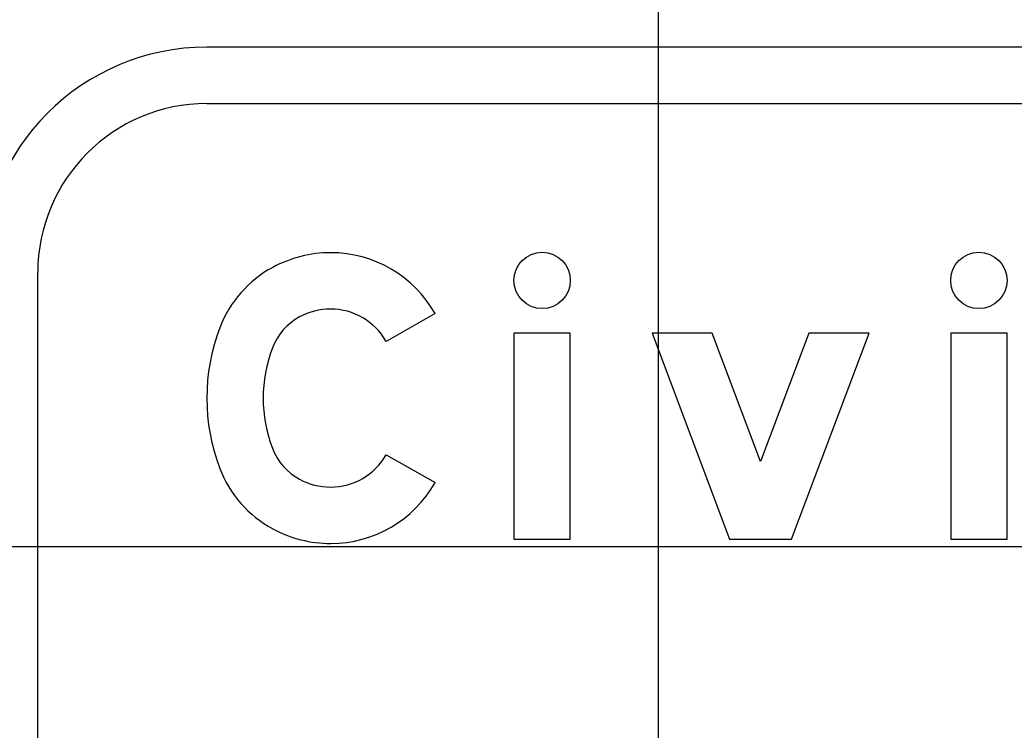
# Model space of a CAD drawing. Extents: x 1797809 to 2198143, y 249608 to 1237864.
# Drawn here: x 2196116.82 to 2196119.758, y 1237194.564 to 1237196.662 of the extents above; entities that cross this region are included whole.
import ezdxf

# ---------------------------------------------------------------- set-up
doc = ezdxf.new("R2010")
doc.units = 0
for name, color, linetype in [('GSBWFILL', 7, 'Continuous'), ('GSCOLORFILL', 7, 'Continuous'), ('GSOUTLINE', 7, 'Continuous'), ('GSSHT', 7, 'Continuous')]:
    doc.layers.add(name, color=color, linetype=linetype)

msp = doc.modelspace()

# ---------------------------------------------------------------- linework, layer by layer
at = {"layer": 'GSBWFILL'}
for points in [[(2196118.0468, 1237195.7944), (2196117.902, 1237195.7123)], [(2196117.902, 1237195.3772), (2196118.0468, 1237195.2951)]]:
    msp.add_lwpolyline(points, dxfattribs=at)
for points in [[(2196118.2799, 1237195.1285), (2196118.4464, 1237195.1285), (2196118.4464, 1237195.7362), (2196118.2799, 1237195.7362)], [(2196118.8658, 1237195.7362), (2196118.6879, 1237195.7362), (2196118.9168, 1237195.1285), (2196119.1, 1237195.1285), (2196119.3289, 1237195.7362), (2196119.151, 1237195.7362), (2196119.0084, 1237195.3577)], [(2196119.5703, 1237195.1285), (2196119.7368, 1237195.1285), (2196119.7368, 1237195.7362), (2196119.5703, 1237195.7362)]]:
    msp.add_lwpolyline(points, close=True, dxfattribs=at)
for centre in [(2196118.3632, 1237195.8923), (2196119.6536, 1237195.8923)]:
    msp.add_circle(centre, 0.0832, dxfattribs=at)
for centre, radius, start, end in [((2196117.7384, 1237195.6143), 0.3598, 90, 118.3757), ((2196117.7384, 1237195.6196), 0.3545, 29.5433, 90), ((2196117.7297, 1237195.6306), 0.3413, 118.3757, 159.0883), ((2196117.7384, 1237195.6143), 0.1933, 90, 118.3757), ((2196117.7384, 1237195.6196), 0.188, 29.5433, 90), ((2196117.7297, 1237195.6306), 0.1748, 118.3757, 159.0883), ((2196117.9543, 1237195.5447), 0.5818, 159.0883, 200.9117), ((2196117.9543, 1237195.5447), 0.4153, 159.0883, 200.9117), ((2196117.7297, 1237195.4589), 0.1748, 200.9117, 241.6243), ((2196117.7384, 1237195.4699), 0.188, 270, 330.4567), ((2196117.7297, 1237195.4589), 0.3413, 200.9117, 241.6243), ((2196117.7384, 1237195.4751), 0.1933, 241.6243, 270), ((2196117.7384, 1237195.4699), 0.3545, 270, 330.4567), ((2196117.7384, 1237195.4751), 0.3598, 241.6243, 270)]:
    msp.add_arc(centre, radius, start, end, dxfattribs=at)
at = {"layer": 'GSCOLORFILL'}
for p, q in [((2196132.0245, 1237196.5812), (2196117.3725, 1237196.5812)), ((2196117.3725, 1237196.4147), (2196132.0245, 1237196.4147)), ((2196116.873, 1237192.2522), (2196116.873, 1237195.9152))]:
    msp.add_line(p, q, dxfattribs=at)
for points in [[(2196118.0468, 1237195.7944), (2196117.902, 1237195.7123)], [(2196117.902, 1237195.3772), (2196118.0468, 1237195.2951)]]:
    msp.add_lwpolyline(points, dxfattribs=at)
for points in [[(2196118.2799, 1237195.1285), (2196118.4464, 1237195.1285), (2196118.4464, 1237195.7362), (2196118.2799, 1237195.7362)], [(2196118.8658, 1237195.7362), (2196118.6879, 1237195.7362), (2196118.9168, 1237195.1285), (2196119.1, 1237195.1285), (2196119.3289, 1237195.7362), (2196119.151, 1237195.7362), (2196119.0084, 1237195.3577)], [(2196119.5703, 1237195.1285), (2196119.7368, 1237195.1285), (2196119.7368, 1237195.7362), (2196119.5703, 1237195.7362)]]:
    msp.add_lwpolyline(points, close=True, dxfattribs=at)
for centre in [(2196118.3632, 1237195.8923), (2196119.6536, 1237195.8923)]:
    msp.add_circle(centre, 0.0832, dxfattribs=at)
for centre, radius, start, end in [((2196117.3725, 1237195.9152), 0.666, 90, 180), ((2196117.3725, 1237195.9152), 0.4995, 90, 180), ((2196117.7384, 1237195.6143), 0.3598, 90, 118.3757), ((2196117.7384, 1237195.6196), 0.3545, 29.5433, 90), ((2196117.7297, 1237195.6306), 0.3413, 118.3757, 159.0883), ((2196117.7384, 1237195.6143), 0.1933, 90, 118.3757), ((2196117.7384, 1237195.6196), 0.188, 29.5433, 90), ((2196117.7297, 1237195.6306), 0.1748, 118.3757, 159.0883), ((2196117.9543, 1237195.5447), 0.5818, 159.0883, 200.9117), ((2196117.9543, 1237195.5447), 0.4153, 159.0883, 200.9117), ((2196117.7297, 1237195.4589), 0.1748, 200.9117, 241.6243), ((2196117.7384, 1237195.4699), 0.188, 270, 330.4567), ((2196117.7297, 1237195.4589), 0.3413, 200.9117, 241.6243), ((2196117.7384, 1237195.4751), 0.1933, 241.6243, 270), ((2196117.7384, 1237195.4699), 0.3545, 270, 330.4567), ((2196117.7384, 1237195.4751), 0.3598, 241.6243, 270)]:
    msp.add_arc(centre, radius, start, end, dxfattribs=at)
at = {"layer": 'GSOUTLINE'}
for points in [[(2196118.0468, 1237195.7944), (2196117.902, 1237195.7123)], [(2196117.902, 1237195.3772), (2196118.0468, 1237195.2951)]]:
    msp.add_lwpolyline(points, dxfattribs=at)
for points in [[(2196118.2799, 1237195.1285), (2196118.4464, 1237195.1285), (2196118.4464, 1237195.7362), (2196118.2799, 1237195.7362)], [(2196118.8658, 1237195.7362), (2196118.6879, 1237195.7362), (2196118.9168, 1237195.1285), (2196119.1, 1237195.1285), (2196119.3289, 1237195.7362), (2196119.151, 1237195.7362), (2196119.0084, 1237195.3577)], [(2196119.5703, 1237195.1285), (2196119.7368, 1237195.1285), (2196119.7368, 1237195.7362), (2196119.5703, 1237195.7362)]]:
    msp.add_lwpolyline(points, close=True, dxfattribs=at)
for centre in [(2196118.3632, 1237195.8923), (2196119.6536, 1237195.8923)]:
    msp.add_circle(centre, 0.0832, dxfattribs=at)
for centre, radius, start, end in [((2196117.7384, 1237195.6143), 0.3598, 90, 118.3757), ((2196117.7384, 1237195.6196), 0.3545, 29.5433, 90), ((2196117.7297, 1237195.6306), 0.3413, 118.3757, 159.0883), ((2196117.7384, 1237195.6143), 0.1933, 90, 118.3757), ((2196117.7384, 1237195.6196), 0.188, 29.5433, 90), ((2196117.7297, 1237195.6306), 0.1748, 118.3757, 159.0883), ((2196117.9543, 1237195.5447), 0.5818, 159.0883, 200.9117), ((2196117.9543, 1237195.5447), 0.4153, 159.0883, 200.9117), ((2196117.7297, 1237195.4589), 0.1748, 200.9117, 241.6243), ((2196117.7384, 1237195.4699), 0.188, 270, 330.4567), ((2196117.7297, 1237195.4589), 0.3413, 200.9117, 241.6243), ((2196117.7384, 1237195.4751), 0.1933, 241.6243, 270), ((2196117.7384, 1237195.4699), 0.3545, 270, 330.4567), ((2196117.7384, 1237195.4751), 0.3598, 241.6243, 270)]:
    msp.add_arc(centre, radius, start, end, dxfattribs=at)
at = {"layer": 'GSSHT'}
for p, q in [((2196118.7065, 1237163.1062), (2196118.7065, 1237223.1062)), ((2196074.7065, 1237195.1062), (2196204.7065, 1237195.1062))]:
    msp.add_line(p, q, dxfattribs=at)

doc.saveas('drawing.dxf')
